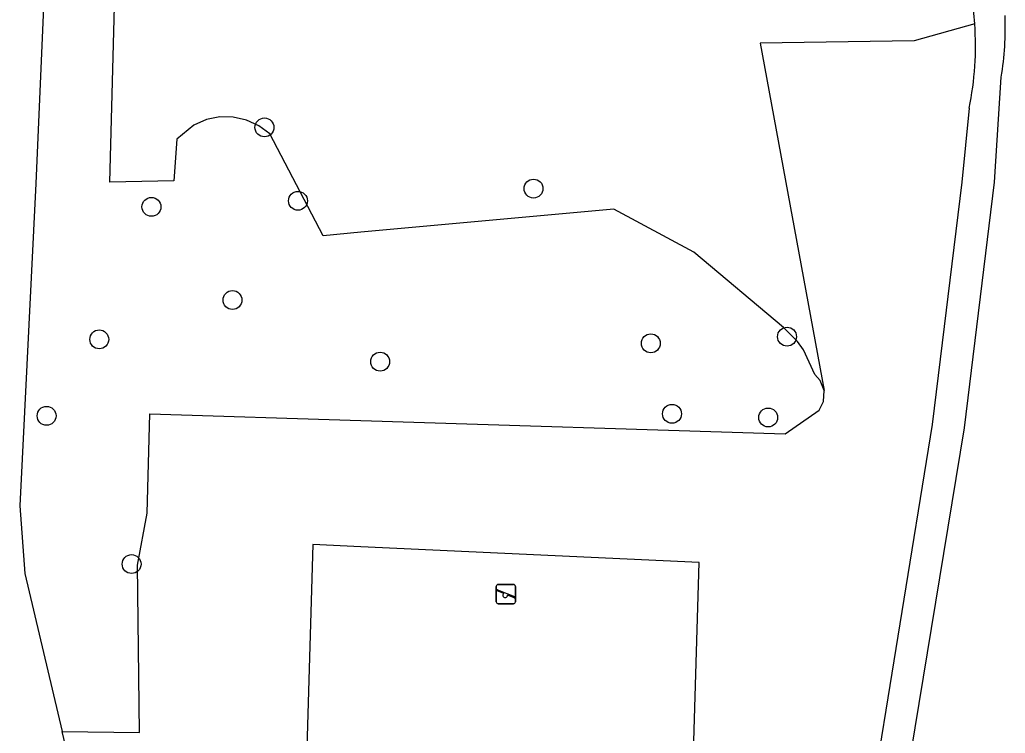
# Model space of a CAD drawing. Extents: x 159822 to 160765, y 380693 to 381634.
# Drawn here: x 159982.3 to 160033.4, y 380771.2 to 380808.1 of the extents above; entities that cross this region are included whole.
import ezdxf

# ---------------------------------------------------------------- set-up
doc = ezdxf.new("R2010")
doc.units = 0
for name, color, linetype in [('IMGEO_Boom', 7, 'Continuous'), ('IMGEO_Groenvoorziening', 7, 'Continuous'), ('IMGEO_Speelvoorziening', 7, 'Continuous'), ('IMGEO_Voetpad_halfverhard', 7, 'Continuous'), ('IMGEO_Waterloop', 7, 'Continuous')]:
    doc.layers.add(name, color=color, linetype=linetype)

msp = doc.modelspace()

# ---------------------------------------------------------------- linework, layer by layer
at = {"layer": 'IMGEO_Boom'}
for centre in [(159995.005, 380802.546), (160008.936, 380799.379), (159989.155, 380798.434), (159996.742, 380798.748), (159993.351, 380793.615), (159986.455, 380791.58), (160015.007, 380791.374), (160022.057, 380791.719), (160000.995, 380790.426), (160016.103, 380787.729), (159983.729, 380787.624), (160021.083, 380787.54), (159988.129, 380779.956)]:
    msp.add_circle(centre, 0.489, dxfattribs=at)
at = {"layer": 'IMGEO_Groenvoorziening'}
for points in [[(160023.974, 380788.926), (160023.777, 380789.447), (160023.498, 380789.759), (160022.905, 380791.045), (160022.6, 380791.466), (160021.867, 380792.2), (160017.226, 380796.097), (160013.098, 380798.32), (160000, 380797.123), (159998.052, 380796.944), (159995.282, 380802.215), (159994.718, 380802.634), (159994.08, 380802.926), (159993.394, 380803.079), (159992.692, 380803.087), (159992.004, 380802.948), (159991.359, 380802.669), (159990.465, 380801.937), (159990.32, 380799.785), (159987.006, 380799.717), (159987.455, 380816.607)], [(160031.775, 380807.897), (160028.642, 380807.023), (160020.671, 380806.897), (160023.974, 380788.926)], [(159984.531, 380771.287), (159988.539, 380771.235), (159988.431, 380779.903), (159988.935, 380782.584), (159989.078, 380787.731), (160000, 380787.386), (160021.967, 380786.69), (160023.724, 380787.924), (160023.942, 380788.371), (160023.974, 380788.926)], [(160016.314, 380739.757), (160016.619, 380750), (160017.512, 380780.042), (160000, 380780.848), (159997.51, 380780.963), (159996.589, 380750), (159996.312, 380740.678), (160000, 380740.508), (160016.314, 380739.757)]]:
    msp.add_lwpolyline(points, dxfattribs=at)
at = {"layer": 'IMGEO_Speelvoorziening'}
for p, q in [((160007.008, 380778.001), (160007.008, 380778.801)), ((160007.008, 380778.801), (160007.008, 380778.001)), ((160007.391, 380778.429), (160007.052, 380778.566)), ((160007.077, 380778.626), (160007.953, 380778.273)), ((160007.108, 380778.901), (160007.898, 380778.901)), ((160007.898, 380778.901), (160007.108, 380778.901)), ((160007.998, 380778.801), (160007.998, 380778.001)), ((160007.998, 380778.001), (160007.998, 380778.801)), ((160007.929, 380778.213), (160007.589, 380778.35)), ((160007.898, 380777.901), (160007.108, 380777.901)), ((160007.108, 380777.901), (160007.898, 380777.901))]:
    msp.add_line(p, q, dxfattribs=at)
for centre, radius, start, end in [((160007.108, 380778.801), 0.1, 90, 180), ((160007.108, 380778.801), 0.1, 90, 180), ((160007.065, 380778.596), 0.0327, 68.078, 248.078), ((160007.898, 380778.801), 0.1, 0, 90), ((160007.898, 380778.801), 0.1, 360, 90), ((160007.47, 380778.339), 0.12, 130.9928, 5.1632), ((160007.941, 380778.243), 0.0327, 248.078, 68.078), ((160007.108, 380778.001), 0.1, 180, 270), ((160007.108, 380778.001), 0.1, 180, 270), ((160007.898, 380778.001), 0.1, 270, 0), ((160007.898, 380778.001), 0.1, 270, 0)]:
    msp.add_arc(centre, radius, start, end, dxfattribs=at)
at = {"layer": 'IMGEO_Voetpad_halfverhard'}
for points in [[(160021.914, 380733.522), (160026.14, 380755.955), (160031.24, 380786.998), (160032.801, 380799.709), (160033.15, 380805.147)], [(160031.484, 380803.542), (160031.109, 380799.71), (160029.576, 380787.181), (160024.547, 380756.235), (160020.277, 380733.632)]]:
    msp.add_lwpolyline(points, dxfattribs=at)
for centre, radius, start, end in [((160016.033, 380806.767), 15.783, 4.104, 36.4622), ((160017.208, 380807.717), 16.148, 350.8422, 2.1931), ((160016.052, 380806.76), 15.764, 348.2195, 4.1349)]:
    msp.add_arc(centre, radius, start, end, dxfattribs=at)
at = {"layer": 'IMGEO_Waterloop'}
for points in [[(159983.436, 380833.578), (159984.561, 380833.511), (159983.917, 380816.714), (159983.18, 380799.638), (159982.337, 380782.963), (159982.599, 380779.463), (159984.531, 380771.287)], [(159985.545, 380766.994), (159984.531, 380771.287)]]:
    msp.add_lwpolyline(points, dxfattribs=at)

doc.saveas('drawing.dxf')
